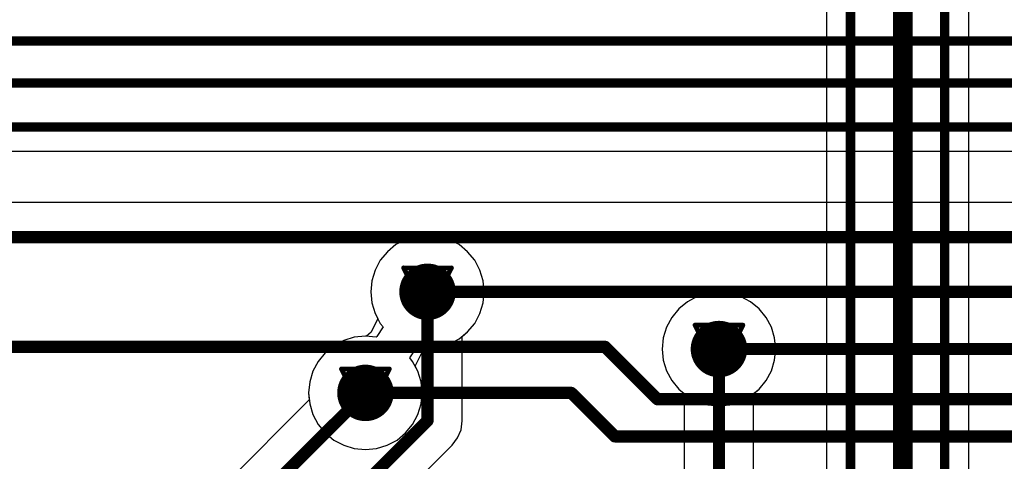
# Model space of a CAD drawing. Header units: millimetres. Extents: x 138 to 555, y 26 to 334.
# Tile 588 of 656: x 293 to 304, y 248 to 253. Entities that reach past the tile are written whole.
import ezdxf

# ---------------------------------------------------------------- set-up
doc = ezdxf.new("R2010")
doc.units = ezdxf.units.MM
for name, color, linetype in [('BottomLayer', 5, 'Continuous'), ('DrillDrawing', 1, 'Continuous'), ('Mechanical27', 56, 'Continuous'), ('MidLayer1', 16, 'Continuous'), ('MidLayer2', 76, 'Continuous'), ('MidLayer3', 90, 'Continuous'), ('MidLayer4', 156, 'Continuous'), ('MultiLayer', 9, 'Continuous'), ('TopLayer', 1, 'Continuous'), ('TopOverlay', 2, 'Continuous'), ('ViaHoleLayer', 16, 'Continuous')]:
    doc.layers.add(name, color=color, linetype=linetype)

# ---------------------------------------------------------------- blocks, each defined once
blk = doc.blocks.new('MOD_MB1263_943')
at = {"layer": 'Mechanical27', "const_width": 0.01}
blk.add_lwpolyline([(65, 78), (-55, 78)], dxfattribs=at)
at = {"layer": 'TopOverlay', "const_width": 0.12}
blk.add_lwpolyline([(65, 78), (-55, 78)], dxfattribs=at)

msp = doc.modelspace()

# ---------------------------------------------------------------- linework, layer by layer
at = {"layer": 'BottomLayer'}
for p, q in [((290.34, 251.426), (340.083, 251.426)), ((335.681, 250.88), (291.061, 250.88))]:
    msp.add_line(p, q, dxfattribs=at)
for points, const_width in [([(289.563, 252.594), (340.68, 252.594)], 0.1), ([(289.926, 252.148), (340.294, 252.148)], 0.1), ([(290.234, 251.681), (340.188, 251.681)], 0.1), ([(291.061, 250.511), (335.681, 250.511)], 0.13), ([(297.73, 249.93), (335.623, 249.93)], 0.13), ([(291.289, 249.345), (299.615, 249.345)], 0.13), ([(299.615, 249.345), (300.171, 248.789)], 0.13), ([(300.824, 249.322), (335.631, 249.322)], 0.13), ([(297.071, 248.856), (299.256, 248.856)], 0.13), ([(299.256, 248.856), (299.718, 248.394)], 0.13), ([(300.171, 248.789), (335.556, 248.789)], 0.13), ([(299.718, 248.394), (335.158, 248.394)], 0.13)]:
    msp.add_lwpolyline(points, dxfattribs=dict(at, const_width=const_width))
for points, const_width in [([(297.58, 249.93, 1), (297.88, 249.93, 1)], 0.3), ([(297.698, 249.93, 1), (297.763, 249.93, 1)], 0.065), ([(300.674, 249.322, 1), (300.974, 249.322, 1)], 0.3), ([(299.583, 249.345, 1), (299.648, 249.345, 1)], 0.065), ([(299.583, 249.345, 1), (299.648, 249.345, 1)], 0.065), ([(300.791, 249.322, 1), (300.856, 249.322, 1)], 0.065), ([(296.921, 248.856, 1), (297.221, 248.856, 1)], 0.3), ([(297.038, 248.856, 1), (297.103, 248.856, 1)], 0.065), ([(299.223, 248.856, 1), (299.288, 248.856, 1)], 0.065), ([(299.223, 248.856, 1), (299.288, 248.856, 1)], 0.065), ([(300.139, 248.789, 1), (300.204, 248.789, 1)], 0.065), ([(300.139, 248.789, 1), (300.204, 248.789, 1)], 0.065), ([(299.685, 248.394, 1), (299.75, 248.394, 1)], 0.065), ([(299.685, 248.394, 1), (299.75, 248.394, 1)], 0.065)]:
    msp.add_lwpolyline(points, format="xyb", close=True, dxfattribs=dict(at, const_width=const_width))
at = {"layer": 'DrillDrawing', "const_width": 0.0508}
for points in [[(297.476, 250.184), (297.984, 250.184)], [(297.476, 250.184), (297.73, 249.676)], [(297.73, 249.676), (297.984, 250.184)], [(297.578, 250.083), (297.882, 250.083)], [(297.578, 250.083), (297.73, 249.778)], [(297.73, 249.778), (297.882, 250.083)], [(300.57, 249.576), (301.078, 249.576)], [(300.57, 249.576), (300.824, 249.068)], [(300.824, 249.068), (301.078, 249.576)], [(300.671, 249.475), (300.976, 249.475)], [(300.671, 249.475), (300.824, 249.17)], [(300.824, 249.17), (300.976, 249.475)], [(296.817, 249.11), (297.325, 249.11)], [(296.817, 249.11), (297.071, 248.602)], [(297.071, 248.602), (297.325, 249.11)], [(296.918, 249.009), (297.223, 249.009)], [(296.918, 249.009), (297.071, 248.704)], [(297.071, 248.704), (297.223, 249.009)]]:
    msp.add_lwpolyline(points, dxfattribs=at)
at = {"layer": 'DrillDrawing', "const_width": 0.0254}
for points in [[(297.463, 250.184, 1), (297.489, 250.184, 1)], [(297.463, 250.184, 1), (297.489, 250.184, 1)], [(297.971, 250.184, 1), (297.997, 250.184, 1)], [(297.971, 250.184, 1), (297.997, 250.184, 1)], [(297.565, 250.083, 1), (297.59, 250.083, 1)], [(297.565, 250.083, 1), (297.59, 250.083, 1)], [(297.87, 250.083, 1), (297.895, 250.083, 1)], [(297.87, 250.083, 1), (297.895, 250.083, 1)], [(297.717, 249.778, 1), (297.743, 249.778, 1)], [(297.717, 249.778, 1), (297.743, 249.778, 1)], [(297.717, 249.676, 1), (297.743, 249.676, 1)], [(297.717, 249.676, 1), (297.743, 249.676, 1)], [(300.557, 249.576, 1), (300.582, 249.576, 1)], [(300.557, 249.576, 1), (300.582, 249.576, 1)], [(301.065, 249.576, 1), (301.09, 249.576, 1)], [(301.065, 249.576, 1), (301.09, 249.576, 1)], [(300.659, 249.475, 1), (300.684, 249.475, 1)], [(300.659, 249.475, 1), (300.684, 249.475, 1)], [(300.963, 249.475, 1), (300.989, 249.475, 1)], [(300.963, 249.475, 1), (300.989, 249.475, 1)], [(300.811, 249.17, 1), (300.836, 249.17, 1)], [(300.811, 249.17, 1), (300.836, 249.17, 1)], [(296.804, 249.11, 1), (296.829, 249.11, 1)], [(296.804, 249.11, 1), (296.829, 249.11, 1)], [(297.312, 249.11, 1), (297.337, 249.11, 1)], [(297.312, 249.11, 1), (297.337, 249.11, 1)], [(300.811, 249.068, 1), (300.836, 249.068, 1)], [(300.811, 249.068, 1), (300.836, 249.068, 1)], [(296.906, 249.009, 1), (296.931, 249.009, 1)], [(296.906, 249.009, 1), (296.931, 249.009, 1)], [(297.21, 249.009, 1), (297.236, 249.009, 1)], [(297.21, 249.009, 1), (297.236, 249.009, 1)], [(297.058, 248.704, 1), (297.083, 248.704, 1)], [(297.058, 248.704, 1), (297.083, 248.704, 1)], [(297.058, 248.602, 1), (297.083, 248.602, 1)], [(297.058, 248.602, 1), (297.083, 248.602, 1)]]:
    msp.add_lwpolyline(points, format="xyb", close=True, dxfattribs=at)
at = {"layer": 'MidLayer1'}
for p, q in [((297.499, 250.487), (297.395, 250.431)), ((297.612, 250.521), (297.499, 250.487)), ((297.73, 250.533), (297.612, 250.521)), ((297.848, 250.521), (297.73, 250.533)), ((297.961, 250.487), (297.848, 250.521)), ((298.065, 250.431), (297.961, 250.487)), ((297.304, 250.356), (297.229, 250.265)), ((297.395, 250.431), (297.304, 250.356)), ((298.156, 250.356), (298.065, 250.431)), ((298.231, 250.265), (298.156, 250.356)), ((297.229, 250.265), (297.173, 250.161)), ((298.287, 250.161), (298.231, 250.265)), ((297.173, 250.161), (297.139, 250.048)), ((298.321, 250.048), (298.287, 250.161)), ((297.139, 250.048), (297.127, 249.93)), ((298.333, 249.93), (298.321, 250.048)), ((297.127, 249.93), (297.139, 249.813)), ((298.321, 249.813), (298.333, 249.93)), ((300.824, 249.925), (300.706, 249.913)), ((300.941, 249.913), (300.824, 249.925)), ((300.489, 249.823), (300.397, 249.748)), ((300.593, 249.879), (300.489, 249.823)), ((300.706, 249.913), (300.593, 249.879)), ((301.054, 249.879), (300.941, 249.913)), ((301.159, 249.823), (301.054, 249.879)), ((301.25, 249.748), (301.159, 249.823)), ((297.139, 249.813), (297.173, 249.699)), ((298.287, 249.699), (298.321, 249.813)), ((300.397, 249.748), (300.322, 249.657)), ((301.325, 249.657), (301.25, 249.748)), ((297.173, 249.699), (297.229, 249.595)), ((298.231, 249.595), (298.287, 249.699)), ((300.322, 249.657), (300.267, 249.553)), ((301.381, 249.553), (301.325, 249.657)), ((297.258, 249.559), (297.192, 249.454)), ((297.229, 249.595), (297.258, 249.559)), ((298.065, 249.429), (298.156, 249.504)), ((298.156, 249.504), (298.231, 249.595)), ((300.267, 249.553), (300.232, 249.44)), ((301.415, 249.44), (301.381, 249.553)), ((296.84, 249.413), (296.736, 249.358)), ((296.953, 249.448), (296.84, 249.413)), ((297.071, 249.459), (296.953, 249.448)), ((297.185, 249.448), (297.071, 249.459)), ((297.192, 249.454), (297.185, 249.448)), ((297.961, 249.373), (298.065, 249.429)), ((300.232, 249.44), (300.221, 249.322)), ((301.427, 249.322), (301.415, 249.44)), ((296.736, 249.358), (296.644, 249.283)), ((297.542, 249.227), (297.609, 249.333)), ((297.609, 249.333), (297.615, 249.339)), ((297.615, 249.339), (297.73, 249.327)), ((297.73, 249.327), (297.848, 249.339)), ((297.848, 249.339), (297.961, 249.373)), ((300.221, 249.322), (300.232, 249.204)), ((301.415, 249.204), (301.427, 249.322)), ((296.569, 249.191), (296.514, 249.087)), ((296.644, 249.283), (296.569, 249.191)), ((297.572, 249.191), (297.542, 249.227)), ((297.628, 249.087), (297.572, 249.191)), ((300.232, 249.204), (300.267, 249.091)), ((301.381, 249.091), (301.415, 249.204)), ((296.514, 249.087), (296.479, 248.974)), ((297.662, 248.974), (297.628, 249.087)), ((300.267, 249.091), (300.322, 248.987)), ((301.325, 248.987), (301.381, 249.091)), ((300.322, 248.987), (300.397, 248.896)), ((301.25, 248.896), (301.325, 248.987)), ((296.479, 248.974), (296.468, 248.856)), ((297.674, 248.856), (297.662, 248.974)), ((300.397, 248.896), (300.489, 248.821)), ((301.159, 248.821), (301.25, 248.896)), ((296.468, 248.856), (296.479, 248.739)), ((297.662, 248.739), (297.674, 248.856)), ((300.489, 248.821), (300.593, 248.765)), ((301.054, 248.765), (301.159, 248.821)), ((296.479, 248.739), (296.514, 248.626)), ((297.628, 248.626), (297.662, 248.739)), ((300.593, 248.765), (300.706, 248.731)), ((300.706, 248.731), (300.824, 248.719)), ((300.824, 248.719), (300.941, 248.731)), ((300.941, 248.731), (301.054, 248.765)), ((296.514, 248.626), (296.569, 248.521)), ((297.572, 248.521), (297.628, 248.626)), ((296.569, 248.521), (296.644, 248.43)), ((297.497, 248.43), (297.572, 248.521)), ((296.644, 248.43), (296.736, 248.355)), ((296.736, 248.355), (296.84, 248.299)), ((297.301, 248.299), (297.406, 248.355)), ((297.406, 248.355), (297.497, 248.43)), ((296.84, 248.299), (296.953, 248.265)), ((296.953, 248.265), (297.071, 248.253)), ((297.071, 248.253), (297.188, 248.265)), ((297.188, 248.265), (297.301, 248.299))]:
    msp.add_line(p, q, dxfattribs=at)
at = {"layer": 'MidLayer1', "const_width": 0.3}
for points in [[(297.58, 249.93, 1), (297.88, 249.93, 1)], [(300.674, 249.322, 1), (300.974, 249.322, 1)], [(296.921, 248.856, 1), (297.221, 248.856, 1)]]:
    msp.add_lwpolyline(points, format="xyb", close=True, dxfattribs=at)
at = {"layer": 'MidLayer2'}
for p, q in [((297.499, 250.487), (297.395, 250.431)), ((297.612, 250.521), (297.499, 250.487)), ((297.73, 250.533), (297.612, 250.521)), ((297.848, 250.521), (297.73, 250.533)), ((297.961, 250.487), (297.848, 250.521)), ((298.065, 250.431), (297.961, 250.487)), ((297.304, 250.356), (297.229, 250.265)), ((297.395, 250.431), (297.304, 250.356)), ((298.156, 250.356), (298.065, 250.431)), ((298.231, 250.265), (298.156, 250.356)), ((297.229, 250.265), (297.173, 250.161)), ((298.287, 250.161), (298.231, 250.265)), ((297.173, 250.161), (297.139, 250.048)), ((298.321, 250.048), (298.287, 250.161)), ((297.139, 250.048), (297.127, 249.93)), ((298.333, 249.93), (298.321, 250.048)), ((297.127, 249.93), (297.139, 249.813)), ((298.321, 249.813), (298.333, 249.93)), ((300.824, 249.925), (300.706, 249.913)), ((300.941, 249.913), (300.824, 249.925)), ((300.489, 249.823), (300.397, 249.748)), ((300.593, 249.879), (300.489, 249.823)), ((300.706, 249.913), (300.593, 249.879)), ((301.054, 249.879), (300.941, 249.913)), ((301.159, 249.823), (301.054, 249.879)), ((301.25, 249.748), (301.159, 249.823)), ((297.139, 249.813), (297.173, 249.699)), ((298.287, 249.699), (298.321, 249.813)), ((300.397, 249.748), (300.322, 249.657)), ((301.325, 249.657), (301.25, 249.748)), ((297.201, 249.647), (297.131, 249.503)), ((297.173, 249.699), (297.201, 249.647)), ((298.231, 249.595), (298.287, 249.699)), ((300.322, 249.657), (300.267, 249.553)), ((301.381, 249.553), (301.325, 249.657)), ((297.131, 249.503), (297.083, 249.458)), ((298.065, 249.429), (298.156, 249.504)), ((298.156, 249.504), (298.231, 249.595)), ((300.267, 249.553), (300.232, 249.44)), ((301.415, 249.44), (301.381, 249.553)), ((296.84, 249.413), (296.736, 249.358)), ((296.953, 249.448), (296.84, 249.413)), ((297.071, 249.459), (296.953, 249.448)), ((297.083, 249.458), (297.071, 249.459)), ((297.961, 249.373), (298.065, 249.429)), ((300.232, 249.44), (300.221, 249.322)), ((301.427, 249.322), (301.415, 249.44)), ((296.736, 249.358), (296.644, 249.283)), ((297.67, 249.283), (297.718, 249.328)), ((297.718, 249.328), (297.73, 249.327)), ((297.73, 249.327), (297.848, 249.339)), ((297.848, 249.339), (297.961, 249.373)), ((300.221, 249.322), (300.232, 249.204)), ((301.415, 249.204), (301.427, 249.322)), ((296.569, 249.191), (296.514, 249.087)), ((296.644, 249.283), (296.569, 249.191)), ((297.6, 249.139), (297.67, 249.283)), ((300.232, 249.204), (300.267, 249.091)), ((301.381, 249.091), (301.415, 249.204)), ((296.514, 249.087), (296.479, 248.974)), ((297.628, 249.087), (297.6, 249.139)), ((297.662, 248.974), (297.628, 249.087)), ((300.267, 249.091), (300.322, 248.987)), ((301.325, 248.987), (301.381, 249.091)), ((300.322, 248.987), (300.397, 248.896)), ((301.25, 248.896), (301.325, 248.987)), ((296.479, 248.974), (296.468, 248.856)), ((297.674, 248.856), (297.662, 248.974)), ((300.397, 248.896), (300.489, 248.821)), ((301.159, 248.821), (301.25, 248.896)), ((296.468, 248.856), (296.479, 248.739)), ((297.662, 248.739), (297.674, 248.856)), ((300.489, 248.821), (300.593, 248.765)), ((301.054, 248.765), (301.159, 248.821)), ((296.479, 248.739), (296.514, 248.626)), ((297.628, 248.626), (297.662, 248.739)), ((300.593, 248.765), (300.706, 248.731)), ((300.706, 248.731), (300.824, 248.719)), ((300.824, 248.719), (300.941, 248.731)), ((300.941, 248.731), (301.054, 248.765)), ((296.514, 248.626), (296.569, 248.521)), ((297.572, 248.521), (297.628, 248.626)), ((296.569, 248.521), (296.644, 248.43)), ((297.497, 248.43), (297.572, 248.521)), ((296.644, 248.43), (296.736, 248.355)), ((296.736, 248.355), (296.84, 248.299)), ((297.301, 248.299), (297.406, 248.355)), ((297.406, 248.355), (297.497, 248.43)), ((296.84, 248.299), (296.953, 248.265)), ((296.953, 248.265), (297.071, 248.253)), ((297.071, 248.253), (297.188, 248.265)), ((297.188, 248.265), (297.301, 248.299))]:
    msp.add_line(p, q, dxfattribs=at)
at = {"layer": 'MidLayer2', "const_width": 0.3}
for points in [[(297.58, 249.93, 1), (297.88, 249.93, 1)], [(300.674, 249.322, 1), (300.974, 249.322, 1)], [(296.921, 248.856, 1), (297.221, 248.856, 1)]]:
    msp.add_lwpolyline(points, format="xyb", close=True, dxfattribs=at)
at = {"layer": 'MidLayer3'}
for p, q in [((297.499, 250.487), (297.395, 250.431)), ((297.612, 250.521), (297.499, 250.487)), ((297.73, 250.533), (297.612, 250.521)), ((297.848, 250.521), (297.73, 250.533)), ((297.961, 250.487), (297.848, 250.521)), ((298.065, 250.431), (297.961, 250.487)), ((297.304, 250.356), (297.229, 250.265)), ((297.395, 250.431), (297.304, 250.356)), ((298.156, 250.356), (298.065, 250.431)), ((298.231, 250.265), (298.156, 250.356)), ((297.229, 250.265), (297.173, 250.161)), ((298.287, 250.161), (298.231, 250.265)), ((297.173, 250.161), (297.139, 250.048)), ((298.321, 250.048), (298.287, 250.161)), ((297.139, 250.048), (297.127, 249.93)), ((298.333, 249.93), (298.321, 250.048)), ((297.127, 249.93), (297.139, 249.813)), ((298.321, 249.813), (298.333, 249.93)), ((300.824, 249.925), (300.706, 249.913)), ((300.941, 249.913), (300.824, 249.925)), ((300.489, 249.823), (300.397, 249.748)), ((300.593, 249.879), (300.489, 249.823)), ((300.706, 249.913), (300.593, 249.879)), ((301.054, 249.879), (300.941, 249.913)), ((301.159, 249.823), (301.054, 249.879)), ((301.25, 249.748), (301.159, 249.823)), ((297.139, 249.813), (297.173, 249.699)), ((298.287, 249.699), (298.321, 249.813)), ((300.397, 249.748), (300.322, 249.657)), ((301.325, 249.657), (301.25, 249.748)), ((297.173, 249.699), (297.229, 249.595)), ((298.231, 249.595), (298.287, 249.699)), ((300.322, 249.657), (300.267, 249.553)), ((301.381, 249.553), (301.325, 249.657)), ((297.258, 249.559), (297.192, 249.454)), ((297.229, 249.595), (297.258, 249.559)), ((298.065, 249.429), (298.156, 249.504)), ((298.156, 249.504), (298.231, 249.595)), ((300.267, 249.553), (300.232, 249.44)), ((301.415, 249.44), (301.381, 249.553)), ((296.84, 249.413), (296.736, 249.358)), ((296.953, 249.448), (296.84, 249.413)), ((297.071, 249.459), (296.953, 249.448)), ((297.185, 249.448), (297.071, 249.459)), ((297.192, 249.454), (297.185, 249.448)), ((297.961, 249.373), (298.065, 249.429)), ((300.232, 249.44), (300.221, 249.322)), ((301.427, 249.322), (301.415, 249.44)), ((296.736, 249.358), (296.644, 249.283)), ((297.542, 249.227), (297.609, 249.333)), ((297.609, 249.333), (297.615, 249.339)), ((297.615, 249.339), (297.73, 249.327)), ((297.73, 249.327), (297.848, 249.339)), ((297.848, 249.339), (297.961, 249.373)), ((300.221, 249.322), (300.232, 249.204)), ((301.415, 249.204), (301.427, 249.322)), ((296.569, 249.191), (296.514, 249.087)), ((296.644, 249.283), (296.569, 249.191)), ((297.572, 249.191), (297.542, 249.227)), ((297.628, 249.087), (297.572, 249.191)), ((300.232, 249.204), (300.267, 249.091)), ((301.381, 249.091), (301.415, 249.204)), ((296.514, 249.087), (296.479, 248.974)), ((297.662, 248.974), (297.628, 249.087)), ((300.267, 249.091), (300.322, 248.987)), ((301.325, 248.987), (301.381, 249.091)), ((300.322, 248.987), (300.397, 248.896)), ((301.25, 248.896), (301.325, 248.987)), ((296.479, 248.974), (296.468, 248.856)), ((297.674, 248.856), (297.662, 248.974)), ((300.397, 248.896), (300.489, 248.821)), ((301.159, 248.821), (301.25, 248.896)), ((296.468, 248.856), (296.479, 248.739)), ((297.662, 248.739), (297.674, 248.856)), ((300.489, 248.821), (300.593, 248.765)), ((301.054, 248.765), (301.159, 248.821)), ((296.479, 248.739), (296.514, 248.626)), ((297.628, 248.626), (297.662, 248.739)), ((300.593, 248.765), (300.706, 248.731)), ((300.706, 248.731), (300.824, 248.719)), ((300.824, 248.719), (300.941, 248.731)), ((300.941, 248.731), (301.054, 248.765)), ((296.514, 248.626), (296.569, 248.521)), ((297.572, 248.521), (297.628, 248.626)), ((296.569, 248.521), (296.644, 248.43)), ((297.497, 248.43), (297.572, 248.521)), ((296.644, 248.43), (296.736, 248.355)), ((296.736, 248.355), (296.84, 248.299)), ((297.301, 248.299), (297.406, 248.355)), ((297.406, 248.355), (297.497, 248.43)), ((296.84, 248.299), (296.953, 248.265)), ((296.953, 248.265), (297.071, 248.253)), ((297.071, 248.253), (297.188, 248.265)), ((297.188, 248.265), (297.301, 248.299))]:
    msp.add_line(p, q, dxfattribs=at)
at = {"layer": 'MidLayer3', "const_width": 0.3}
for points in [[(297.58, 249.93, 1), (297.88, 249.93, 1)], [(300.674, 249.322, 1), (300.974, 249.322, 1)], [(296.921, 248.856, 1), (297.221, 248.856, 1)]]:
    msp.add_lwpolyline(points, format="xyb", close=True, dxfattribs=at)
at = {"layer": 'MidLayer4'}
for p, q in [((297.499, 250.487), (297.395, 250.431)), ((297.612, 250.521), (297.499, 250.487)), ((297.73, 250.533), (297.612, 250.521)), ((297.848, 250.521), (297.73, 250.533)), ((297.961, 250.487), (297.848, 250.521)), ((298.065, 250.431), (297.961, 250.487)), ((297.304, 250.356), (297.229, 250.265)), ((297.395, 250.431), (297.304, 250.356)), ((298.156, 250.356), (298.065, 250.431)), ((298.231, 250.265), (298.156, 250.356)), ((297.229, 250.265), (297.173, 250.161)), ((298.287, 250.161), (298.231, 250.265)), ((297.173, 250.161), (297.139, 250.048)), ((298.321, 250.048), (298.287, 250.161)), ((297.139, 250.048), (297.127, 249.93)), ((298.333, 249.93), (298.321, 250.048)), ((297.127, 249.93), (297.139, 249.813)), ((298.321, 249.813), (298.333, 249.93)), ((300.824, 249.925), (300.706, 249.913)), ((300.941, 249.913), (300.824, 249.925)), ((300.489, 249.823), (300.397, 249.748)), ((300.593, 249.879), (300.489, 249.823)), ((300.706, 249.913), (300.593, 249.879)), ((301.054, 249.879), (300.941, 249.913)), ((301.159, 249.823), (301.054, 249.879)), ((301.25, 249.748), (301.159, 249.823)), ((297.139, 249.813), (297.173, 249.699)), ((298.287, 249.699), (298.321, 249.813)), ((300.397, 249.748), (300.322, 249.657)), ((301.325, 249.657), (301.25, 249.748)), ((297.173, 249.699), (297.229, 249.595)), ((298.231, 249.595), (298.287, 249.699)), ((300.322, 249.657), (300.267, 249.553)), ((301.381, 249.553), (301.325, 249.657)), ((297.258, 249.559), (297.192, 249.454)), ((297.229, 249.595), (297.258, 249.559)), ((298.065, 249.429), (298.156, 249.504)), ((298.156, 249.504), (298.231, 249.595)), ((300.267, 249.553), (300.232, 249.44)), ((301.415, 249.44), (301.381, 249.553)), ((296.84, 249.413), (296.736, 249.358)), ((296.953, 249.448), (296.84, 249.413)), ((297.071, 249.459), (296.953, 249.448)), ((297.185, 249.448), (297.071, 249.459)), ((297.192, 249.454), (297.185, 249.448)), ((297.961, 249.373), (298.065, 249.429)), ((300.232, 249.44), (300.221, 249.322)), ((301.427, 249.322), (301.415, 249.44)), ((296.736, 249.358), (296.644, 249.283)), ((297.542, 249.227), (297.609, 249.333)), ((297.609, 249.333), (297.615, 249.339)), ((297.615, 249.339), (297.73, 249.327)), ((297.73, 249.327), (297.848, 249.339)), ((297.848, 249.339), (297.961, 249.373)), ((300.221, 249.322), (300.232, 249.204)), ((301.415, 249.204), (301.427, 249.322)), ((296.569, 249.191), (296.514, 249.087)), ((296.644, 249.283), (296.569, 249.191)), ((297.572, 249.191), (297.542, 249.227)), ((297.628, 249.087), (297.572, 249.191)), ((300.232, 249.204), (300.267, 249.091)), ((301.381, 249.091), (301.415, 249.204)), ((296.514, 249.087), (296.479, 248.974)), ((297.662, 248.974), (297.628, 249.087)), ((300.267, 249.091), (300.322, 248.987)), ((301.325, 248.987), (301.381, 249.091)), ((300.322, 248.987), (300.397, 248.896)), ((301.25, 248.896), (301.325, 248.987)), ((296.479, 248.974), (296.468, 248.856)), ((297.674, 248.856), (297.662, 248.974)), ((300.397, 248.896), (300.489, 248.821)), ((301.159, 248.821), (301.25, 248.896)), ((296.468, 248.856), (296.479, 248.739)), ((297.662, 248.739), (297.674, 248.856)), ((300.489, 248.821), (300.593, 248.765)), ((301.054, 248.765), (301.159, 248.821)), ((296.479, 248.739), (296.514, 248.626)), ((297.628, 248.626), (297.662, 248.739)), ((300.593, 248.765), (300.706, 248.731)), ((300.706, 248.731), (300.824, 248.719)), ((300.824, 248.719), (300.941, 248.731)), ((300.941, 248.731), (301.054, 248.765)), ((296.514, 248.626), (296.569, 248.521)), ((297.572, 248.521), (297.628, 248.626)), ((296.569, 248.521), (296.644, 248.43)), ((297.497, 248.43), (297.572, 248.521)), ((296.644, 248.43), (296.736, 248.355)), ((296.736, 248.355), (296.84, 248.299)), ((297.301, 248.299), (297.406, 248.355)), ((297.406, 248.355), (297.497, 248.43)), ((296.84, 248.299), (296.953, 248.265)), ((296.953, 248.265), (297.071, 248.253)), ((297.071, 248.253), (297.188, 248.265)), ((297.188, 248.265), (297.301, 248.299))]:
    msp.add_line(p, q, dxfattribs=at)
at = {"layer": 'MidLayer4', "const_width": 0.3}
for points in [[(297.58, 249.93, 1), (297.88, 249.93, 1)], [(300.674, 249.322, 1), (300.974, 249.322, 1)], [(296.921, 248.856, 1), (297.221, 248.856, 1)]]:
    msp.add_lwpolyline(points, format="xyb", close=True, dxfattribs=at)
at = {"layer": 'MultiLayer', "const_width": 0.3}
for points in [[(297.58, 249.93, 1), (297.88, 249.93, 1)], [(300.674, 249.322, 1), (300.974, 249.322, 1)], [(296.921, 248.856, 1), (297.221, 248.856, 1)]]:
    msp.add_lwpolyline(points, format="xyb", close=True, dxfattribs=at)
at = {"layer": 'TopLayer'}
for p, q in [((303.475, 240.007), (303.475, 255.373)), ((301.966, 253.673), (301.966, 240.913)), ((297.499, 250.487), (297.395, 250.431)), ((297.612, 250.521), (297.499, 250.487)), ((297.73, 250.533), (297.612, 250.521)), ((297.848, 250.521), (297.73, 250.533)), ((297.961, 250.487), (297.848, 250.521)), ((298.065, 250.431), (297.961, 250.487)), ((297.304, 250.356), (297.229, 250.265)), ((297.395, 250.431), (297.304, 250.356)), ((298.156, 250.356), (298.065, 250.431)), ((298.231, 250.265), (298.156, 250.356)), ((297.229, 250.265), (297.173, 250.161)), ((298.287, 250.161), (298.231, 250.265)), ((297.173, 250.161), (297.139, 250.048)), ((298.321, 250.048), (298.287, 250.161)), ((297.139, 250.048), (297.127, 249.93)), ((298.333, 249.93), (298.321, 250.048)), ((297.127, 249.93), (297.139, 249.813)), ((298.321, 249.813), (298.333, 249.93)), ((300.824, 249.925), (300.706, 249.913)), ((300.941, 249.913), (300.824, 249.925)), ((300.489, 249.823), (300.397, 249.748)), ((300.593, 249.879), (300.489, 249.823)), ((300.706, 249.913), (300.593, 249.879)), ((301.054, 249.879), (300.941, 249.913)), ((301.159, 249.823), (301.054, 249.879)), ((301.25, 249.748), (301.159, 249.823)), ((297.139, 249.813), (297.173, 249.699)), ((298.287, 249.699), (298.321, 249.813)), ((300.397, 249.748), (300.322, 249.657)), ((301.325, 249.657), (301.25, 249.748)), ((297.201, 249.647), (297.131, 249.503)), ((297.173, 249.699), (297.201, 249.647)), ((298.231, 249.595), (298.287, 249.699)), ((300.322, 249.657), (300.267, 249.553)), ((301.381, 249.553), (301.325, 249.657)), ((297.131, 249.503), (297.083, 249.458)), ((298.098, 249.456), (298.156, 249.504)), ((298.156, 249.504), (298.231, 249.595)), ((300.267, 249.553), (300.232, 249.44)), ((301.415, 249.44), (301.381, 249.553)), ((296.84, 249.413), (296.736, 249.358)), ((296.953, 249.448), (296.84, 249.413)), ((297.071, 249.459), (296.953, 249.448)), ((297.083, 249.458), (297.071, 249.459)), ((298.098, 248.561), (298.098, 249.456)), ((300.232, 249.44), (300.221, 249.322)), ((301.427, 249.322), (301.415, 249.44)), ((296.736, 249.358), (296.644, 249.283)), ((300.221, 249.322), (300.232, 249.204)), ((301.415, 249.204), (301.427, 249.322)), ((296.569, 249.191), (296.514, 249.087)), ((296.644, 249.283), (296.569, 249.191)), ((300.232, 249.204), (300.267, 249.091)), ((301.381, 249.091), (301.415, 249.204)), ((296.514, 249.087), (296.479, 248.974)), ((300.267, 249.091), (300.322, 248.987)), ((301.325, 248.987), (301.381, 249.091)), ((300.322, 248.987), (300.397, 248.896)), ((301.25, 248.896), (301.325, 248.987)), ((296.479, 248.974), (296.468, 248.856)), ((300.397, 248.896), (300.456, 248.848)), ((301.192, 248.848), (301.25, 248.896)), ((296.475, 248.781), (293.577, 245.884)), ((296.468, 248.856), (296.475, 248.781)), ((300.456, 248.848), (300.456, 247.996)), ((301.192, 245.441), (301.192, 248.848)), ((298.049, 248.377), (298.086, 248.465)), ((298.086, 248.465), (298.098, 248.561)), ((297.99, 248.3), (298.049, 248.377)), ((294.865, 245.175), (297.99, 248.3))]:
    msp.add_line(p, q, dxfattribs=at)
for points, const_width in [([(303.22, 240.007), (303.22, 255.807)], 0.1), ([(302.72, 240.207), (302.72, 254.907)], 0.1), ([(302.22, 240.807), (302.22, 254.107)], 0.1), ([(297.73, 248.561), (297.73, 249.93)], 0.13), ([(300.824, 245.441), (300.824, 249.322)], 0.13), ([(293.838, 245.623), (297.071, 248.856)], 0.13), ([(294.209, 245.04), (297.73, 248.561)], 0.13)]:
    msp.add_lwpolyline(points, dxfattribs=dict(at, const_width=const_width))
for points, const_width in [([(297.58, 249.93, 1), (297.88, 249.93, 1)], 0.3), ([(297.698, 249.93, 1), (297.763, 249.93, 1)], 0.065), ([(300.674, 249.322, 1), (300.974, 249.322, 1)], 0.3), ([(300.791, 249.322, 1), (300.856, 249.322, 1)], 0.065), ([(296.921, 248.856, 1), (297.221, 248.856, 1)], 0.3), ([(297.038, 248.856, 1), (297.103, 248.856, 1)], 0.065), ([(297.698, 248.561, 1), (297.763, 248.561, 1)], 0.065), ([(297.698, 248.561, 1), (297.763, 248.561, 1)], 0.065)]:
    msp.add_lwpolyline(points, format="xyb", close=True, dxfattribs=dict(at, const_width=const_width))
at = {"layer": 'ViaHoleLayer', "const_width": 0.15}
for points in [[(297.655, 249.93, 1), (297.805, 249.93, 1)], [(300.749, 249.322, 1), (300.899, 249.322, 1)], [(296.996, 248.856, 1), (297.146, 248.856, 1)]]:
    msp.add_lwpolyline(points, format="xyb", close=True, dxfattribs=at)

# ---------------------------------------------------------------- block references
at = {"rotation": 270}
msp.add_blockref('MOD_MB1263_943', (224.82, 225.507), dxfattribs=at)

doc.saveas('drawing.dxf')
